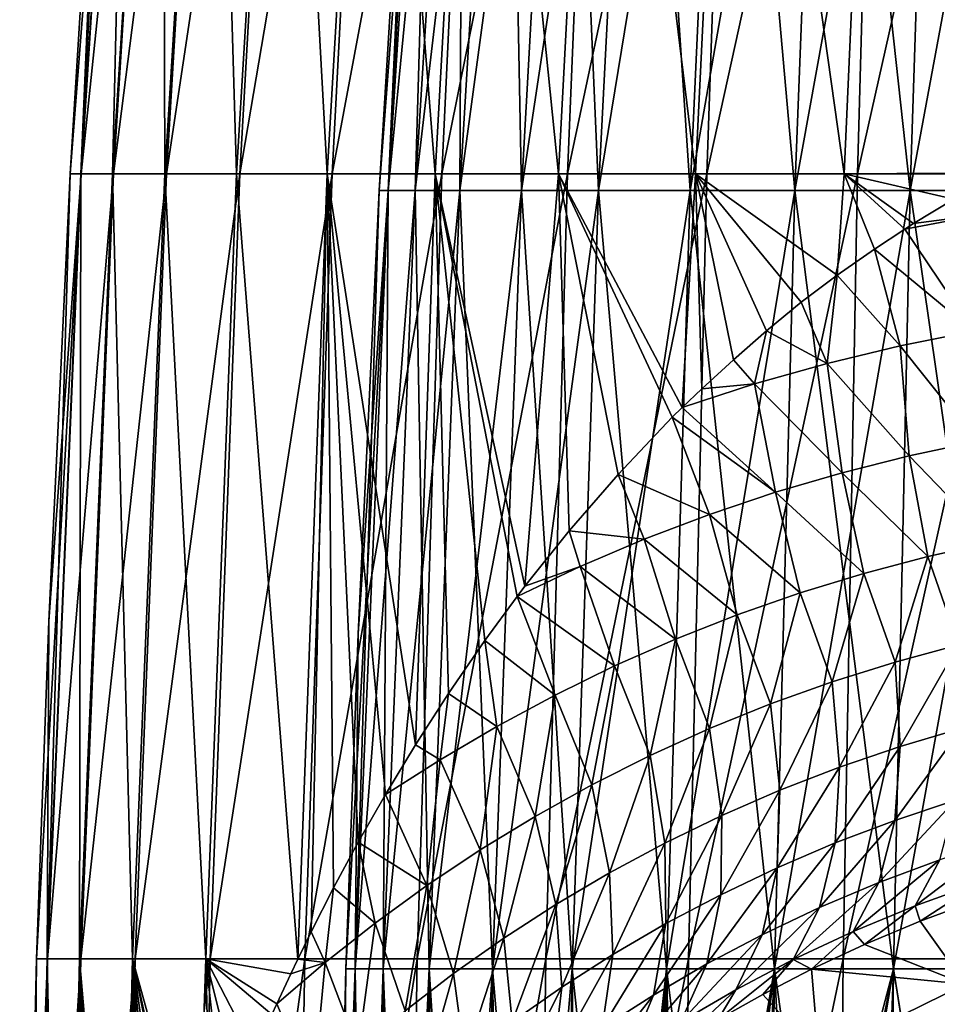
# Model space of a CAD drawing. Header units: metres. Extents: x 26 to 263, y -109 to 109.
# Tile 492 of 656: x 73 to 83, y 12 to 23. Entities that reach past the tile are written whole.
import ezdxf

# ---------------------------------------------------------------- set-up
doc = ezdxf.new("R2010")
doc.units = ezdxf.units.M
doc.layers.add('solid_500750', color=7, linetype='CONTINUOUS')

msp = doc.modelspace()

# ---------------------------------------------------------------- linework, layer by layer
at = {"layer": 'solid_500750'}
for points in [[(73.370232, 20.918287), (73.737663, 26.897242), (74.021217, 29.283785, -1.765931)], [(73.485588, 20.918287, -1.833596), (73.370232, 20.918287), (74.021217, 29.283785, -1.765931)], [(73.48336, 20.918287, 1.815854), (73.91011, 29.283785), (73.737663, 26.897242)], [(74.021217, 29.283785, 1.765931), (73.91011, 29.283785), (73.48336, 20.918287, 1.815854)], [(74.021217, 29.283785, 1.765931), (73.48336, 20.918287, 1.815854), (73.820999, 20.918287, 3.603624)], [(73.485588, 20.918287, -1.833596), (74.021217, 29.283785, -1.765931), (74.352768, 29.283785, -3.504013)], [(73.829849, 20.918287, -3.638276), (73.485588, 20.918287, -1.833596), (74.352768, 29.283785, -3.504013)], [(74.352768, 29.283785, 3.504013), (73.820999, 20.918287, 3.603624), (74.377922, 20.918287, 5.335661)], [(74.352768, 29.283785, 3.504013), (74.021217, 29.283785, 1.765931), (73.820999, 20.918287, 3.603624)], [(73.829849, 20.918287, -3.638276), (74.352768, 29.283785, -3.504013), (74.899551, 29.283785, -5.186834)], [(74.397583, 20.918287, -5.385578), (73.829849, 20.918287, -3.638276), (74.899551, 29.283785, -5.186834)], [(74.899551, 29.283785, 5.186834), (74.352768, 29.283785, 3.504013), (74.377922, 20.918287, 5.335661)], [(74.899551, 29.283785, 5.186834), (74.377922, 20.918287, 5.335661), (75.145531, 20.918287, 6.985179)], [(74.397583, 20.918287, -5.385578), (74.899551, 29.283785, -5.186834), (75.652939, 29.283785, -6.787856)], [(75.179832, 20.918287, -7.047946), (74.397583, 20.918287, -5.385578), (75.652939, 29.283785, -6.787856)], [(75.652939, 29.283785, 6.787856), (74.899551, 29.283785, 5.186834), (75.145531, 20.918287, 6.985179)], [(75.652939, 29.283785, 6.787856), (75.145531, 20.918287, 6.985179), (76.111931, 20.918287, 8.526668)], [(75.179832, 20.918287, -7.047946), (75.652939, 29.283785, -6.787856), (76.601044, 29.283785, -8.281829)], [(76.164268, 20.918287, -8.599164), (75.179832, 20.918287, -7.047946), (76.601044, 29.283785, -8.281829)], [(76.601044, 29.283785, 8.281829), (75.652939, 29.283785, 6.787856), (76.111931, 20.918287, 8.526668)], [(76.601044, 29.283785, 8.281829), (76.111931, 20.918287, 8.526668), (77.262192, 20.918287, 9.936284)], [(76.164268, 20.918287, -8.599164), (76.601044, 29.283785, -8.281829), (77.728912, 29.283785, -9.645192)], [(77.335358, 20.918287, -10.014768), (76.164268, 20.918287, -8.599164), (77.728912, 29.283785, -9.645192)], [(77.728912, 29.283785, 9.645192), (76.601044, 29.283785, 8.281829), (77.262192, 20.918287, 9.936284)], [(77.728912, 29.283785, 9.645192), (77.262192, 20.918287, 9.936284), (78.578522, 20.918287, 11.192229)], [(77.335358, 20.918287, -10.014768), (77.728912, 29.283785, -9.645192), (79.018768, 29.283785, -10.856445)], [(78.674637, 20.918287, -11.272432), (77.335358, 20.918287, -10.014768), (79.018768, 29.283785, -10.856445)], [(79.018768, 29.283785, 10.856445), (77.728912, 29.283785, 9.645192), (78.578522, 20.918287, 11.192229)], [(79.018768, 29.283785, 10.856445), (78.578522, 20.918287, 11.192229), (80.040565, 20.918287, 12.27508)], [(78.674637, 20.918287, -11.272432), (79.018768, 29.283785, -10.856445), (80.450264, 29.283785, -11.896486)], [(80.16098, 20.918287, -12.352324), (78.674637, 20.918287, -11.272432), (80.450264, 29.283785, -11.896486)], [(80.450264, 29.283785, 11.896486), (79.018768, 29.283785, 10.856445), (80.040565, 20.918287, 12.27508)], [(80.450264, 29.283785, 11.896486), (80.040565, 20.918287, 12.27508), (81.625702, 20.918287, 13.168087)], [(80.16098, 20.918287, -12.352324), (80.450264, 29.283785, -11.896486), (82.000816, 29.283785, -12.748912)], [(81.77095, 20.918287, -13.237412), (80.16098, 20.918287, -12.352324), (82.000816, 29.283785, -12.748912)], [(82.000816, 29.283785, 12.748912), (80.450264, 29.283785, 11.896486), (81.625702, 20.918287, 13.168087)], [(82.000816, 29.283785, 12.748912), (81.625702, 20.918287, 13.168087), (83.313019, 20.93066, 13.857955)], [(81.77095, 20.918287, -13.237412), (82.000816, 29.283785, -12.748912), (83.645988, 29.283785, -13.40028)], [(83.479149, 20.918287, -13.913739), (81.77095, 20.918287, -13.237412), (83.645988, 29.283785, -13.40028)], [(83.645988, 29.283785, 13.40028), (82.000816, 29.283785, 12.748912), (83.313019, 20.93066, 13.857955)], [(76.665474, 20.741184), (77.0298, 26.669518), (77.293175, 29.035854, 1.40958)], [(76.762444, 20.741184, 1.479453), (76.665474, 20.741184), (77.293175, 29.035854, 1.40958)], [(76.762444, 20.741184, -1.479453), (77.200783, 29.035854), (77.0298, 26.669518)], [(77.293175, 29.035854, -1.40958), (77.200783, 29.035854), (76.762444, 20.741184, -1.479453)], [(76.762444, 20.741184, 1.479453), (77.293175, 29.035854, 1.40958), (77.568756, 29.035854, 2.795043)], [(77.051689, 20.741184, 2.933591), (76.762444, 20.741184, 1.479453), (77.568756, 29.035854, 2.795043)], [(77.293175, 29.035854, -1.40958), (76.762444, 20.741184, -1.479453), (77.051689, 20.741184, -2.933591)], [(77.051689, 20.741184, 2.933591), (77.568756, 29.035854, 2.795043), (78.022827, 29.035854, 4.132681)], [(77.528259, 20.741184, 4.337535), (77.051689, 20.741184, 2.933591), (78.022827, 29.035854, 4.132681)], [(77.568756, 29.035854, -2.795043), (77.051689, 20.741184, -2.933591), (77.528259, 20.741184, -4.337535)], [(77.568756, 29.035854, -2.795043), (77.293175, 29.035854, -1.40958), (77.051689, 20.741184, -2.933591)], [(77.528259, 20.741184, 4.337535), (78.022827, 29.035854, 4.132681), (78.647606, 29.035854, 5.399608)], [(78.184013, 20.741184, 5.667264), (77.528259, 20.741184, 4.337535), (78.647606, 29.035854, 5.399608)], [(78.022827, 29.035854, -4.132681), (77.528259, 20.741184, -4.337535), (78.184013, 20.741184, -5.667264)], [(78.022827, 29.035854, -4.132681), (77.568756, 29.035854, -2.795043), (77.528259, 20.741184, -4.337535)], [(78.647606, 29.035854, -5.399608), (78.022827, 29.035854, -4.132681), (78.184013, 20.741184, -5.667264)], [(78.184013, 20.741184, 5.667264), (78.647606, 29.035854, 5.399608), (79.432404, 29.035854, 6.574146)], [(79.007713, 20.741184, 6.900023), (78.184013, 20.741184, 5.667264), (79.432404, 29.035854, 6.574146)], [(78.647606, 29.035854, -5.399608), (78.184013, 20.741184, -5.667264), (79.007713, 20.741184, -6.900023)], [(79.432404, 29.035854, -6.574146), (78.647606, 29.035854, -5.399608), (79.007713, 20.741184, -6.900023)], [(79.007713, 20.741184, 6.900023), (79.432404, 29.035854, 6.574146), (80.3638, 29.035854, 7.636198)], [(79.985283, 20.741184, 8.014721), (79.007713, 20.741184, 6.900023), (80.3638, 29.035854, 7.636198)], [(79.432404, 29.035854, -6.574146), (79.007713, 20.741184, -6.900023), (79.985283, 20.741184, -8.014721)], [(80.3638, 29.035854, -7.636198), (79.432404, 29.035854, -6.574146), (79.985283, 20.741184, -8.014721)], [(79.985283, 20.741184, 8.014721), (80.3638, 29.035854, 7.636198), (81.425858, 29.035854, 8.567594)], [(81.099976, 20.741184, 8.992285), (79.985283, 20.741184, 8.014721), (81.425858, 29.035854, 8.567594)], [(80.3638, 29.035854, -7.636198), (79.985283, 20.741184, -8.014721), (81.099976, 20.741184, -8.992285)], [(81.425858, 29.035854, -8.567594), (80.3638, 29.035854, -7.636198), (81.099976, 20.741184, -8.992285)], [(81.099976, 20.741184, 8.992285), (81.425858, 29.035854, 8.567594), (82.600395, 29.035854, 9.352395)], [(82.332733, 20.741184, 9.815989), (81.099976, 20.741184, 8.992285), (82.600395, 29.035854, 9.352395)], [(81.425858, 29.035854, -8.567594), (81.099976, 20.741184, -8.992285), (82.332733, 20.741184, -9.815989)], [(82.600395, 29.035854, -9.352395), (81.425858, 29.035854, -8.567594), (82.332733, 20.741184, -9.815989)], [(82.332733, 20.741184, 9.815989), (82.600395, 29.035854, 9.352395), (83.867317, 29.035854, 9.977174)], [(83.662468, 20.741184, 10.471737), (82.332733, 20.741184, 9.815989), (83.867317, 29.035854, 9.977174)], [(82.600395, 29.035854, -9.352395), (82.332733, 20.741184, -9.815989), (83.662468, 20.741184, -10.471737)], [(83.867317, 29.035854, -9.977174), (82.600395, 29.035854, -9.352395), (83.662468, 20.741184, -10.471737)], [(73.48336, 20.918287, 1.815854), (73.737663, 26.897242), (73.370232, 20.918287)], [(76.762444, 20.741184, -1.479453), (77.0298, 26.669518), (76.665474, 20.741184)], [(73.010376, 12.543115), (73.143089, 16.146561), (73.485588, 20.918287, -1.833596)], [(73.128578, 12.543115, -1.878698), (73.010376, 12.543115), (73.485588, 20.918287, -1.833596)], [(73.125435, 12.543115, 1.853663), (73.370232, 20.918287), (73.143089, 16.146561)], [(73.125435, 12.543115, 1.853663), (73.48336, 20.918287, 1.815854), (73.370232, 20.918287)], [(73.125435, 12.543115, 1.853663), (73.468842, 12.543115, 3.678869), (73.48336, 20.918287, 1.815854)], [(73.128578, 12.543115, -1.878698), (73.485588, 20.918287, -1.833596), (73.829849, 20.918287, -3.638276)], [(73.481308, 12.543115, -3.727767), (73.128578, 12.543115, -1.878698), (73.829849, 20.918287, -3.638276)], [(73.143089, 16.146561), (73.370232, 20.918287), (73.485588, 20.918287, -1.833596)], [(73.468842, 12.543115, 3.678869), (73.820999, 20.918287, 3.603624), (73.48336, 20.918287, 1.815854)], [(73.468842, 12.543115, 3.678869), (74.035316, 12.543115, 5.4476), (73.820999, 20.918287, 3.603624)], [(73.481308, 12.543115, -3.727767), (73.829849, 20.918287, -3.638276), (74.397583, 20.918287, -5.385578)], [(74.063004, 12.543115, -5.518047), (73.481308, 12.543115, -3.727767), (74.397583, 20.918287, -5.385578)], [(74.035316, 12.543115, 5.4476), (74.377922, 20.918287, 5.335661), (73.820999, 20.918287, 3.603624)], [(74.035316, 12.543115, 5.4476), (74.81617, 12.543115, 7.132702), (74.377922, 20.918287, 5.335661)], [(74.063004, 12.543115, -5.518047), (74.397583, 20.918287, -5.385578), (75.179832, 20.918287, -7.047946)], [(74.864494, 12.543115, -7.221305), (74.063004, 12.543115, -5.518047), (75.179832, 20.918287, -7.047946)], [(74.81617, 12.543115, 7.132702), (75.145531, 20.918287, 6.985179), (74.377922, 20.918287, 5.335661)], [(74.81617, 12.543115, 7.132702), (75.798019, 12.541124, 8.706459), (75.145531, 20.918287, 6.985179)], [(74.864494, 12.543115, -7.221305), (75.179832, 20.918287, -7.047946), (76.164268, 20.918287, -8.599164)], [(75.873138, 12.543115, -8.810678), (74.864494, 12.543115, -7.221305), (76.164268, 20.918287, -8.599164)], [(75.798019, 12.541124, 8.706459), (76.111931, 20.918287, 8.526668), (75.145531, 20.918287, 6.985179)], [(75.798019, 12.541124, 8.706459), (75.940399, 12.832073, 8.886659), (76.111931, 20.918287, 8.526668)], [(75.873138, 12.543115, -8.810678), (76.164268, 20.918287, -8.599164), (77.335358, 20.918287, -10.014768)], [(77.073036, 12.543115, -10.261102), (75.873138, 12.543115, -8.810678), (77.335358, 20.918287, -10.014768)], [(75.940399, 12.832073, 8.886659), (76.180321, 13.300723, 9.177755), (76.111931, 20.918287, 8.526668)], [(77.053307, 14.827365, 10.122211), (77.262192, 20.918287, 9.936284), (76.111931, 20.918287, 8.526668)], [(76.73307, 14.298064, 9.794695), (77.053307, 14.827365, 10.122211), (76.111931, 20.918287, 8.526668)], [(76.44339, 13.78956, 9.480099), (76.73307, 14.298064, 9.794695), (76.111931, 20.918287, 8.526668)], [(76.180321, 13.300723, 9.177755), (76.44339, 13.78956, 9.480099), (76.111931, 20.918287, 8.526668)], [(77.053307, 14.827365, 10.122211), (77.405479, 15.376136, 10.459993), (77.262192, 20.918287, 9.936284)], [(77.073036, 12.543115, -10.261102), (77.335358, 20.918287, -10.014768), (78.674637, 20.918287, -11.272432)], [(78.445259, 12.543115, -11.549702), (77.073036, 12.543115, -10.261102), (78.674637, 20.918287, -11.272432)], [(78.220551, 16.519302, 11.163595), (78.578522, 20.918287, 11.192229), (77.262192, 20.918287, 9.936284)], [(78.137215, 16.409328, 11.096262), (78.220551, 16.519302, 11.163595), (77.262192, 20.918287, 9.936284)], [(77.79438, 15.93976, 10.808627), (78.137215, 16.409328, 11.096262), (77.262192, 20.918287, 9.936284)], [(77.405479, 15.376136, 10.459993), (77.79438, 15.93976, 10.808627), (77.262192, 20.918287, 9.936284)], [(78.220551, 16.519302, 11.163595), (78.693382, 17.109949, 11.52797), (78.578522, 20.918287, 11.192229)], [(78.445259, 12.543115, -11.549702), (78.674637, 20.918287, -11.272432), (80.16098, 20.918287, -12.352324)], [(79.968163, 12.543115, -12.656156), (78.445259, 12.543115, -11.549702), (80.16098, 20.918287, -12.352324)], [(79.900345, 18.427431, 12.333892), (80.040565, 20.918287, 12.27508), (78.578522, 20.918287, 11.192229)], [(79.792809, 18.322144, 12.268578), (79.900345, 18.427431, 12.333892), (78.578522, 20.918287, 11.192229)], [(79.214447, 17.713057, 11.896337), (79.792809, 18.322144, 12.268578), (78.578522, 20.918287, 11.192229)], [(78.693382, 17.109949, 11.52797), (79.214447, 17.713057, 11.896337), (78.578522, 20.918287, 11.192229)], [(79.900345, 18.427431, 12.333892), (80.109261, 18.626297, 12.457378), (80.040565, 20.918287, 12.27508)], [(79.968163, 12.543115, -12.656156), (80.16098, 20.918287, -12.352324), (81.77095, 20.918287, -13.237412)], [(81.617729, 12.543115, -13.563015), (79.968163, 12.543115, -12.656156), (81.77095, 20.918287, -13.237412)], [(81.551414, 19.839804, 13.194743), (81.625702, 20.918287, 13.168087), (80.040565, 20.918287, 12.27508)], [(81.168602, 19.549215, 13.017278), (81.551414, 19.839804, 13.194743), (80.040565, 20.918287, 12.27508)], [(80.799141, 19.245655, 12.833944), (81.168602, 19.549215, 13.017278), (80.040565, 20.918287, 12.27508)], [(80.445313, 18.935793, 12.646608), (80.799141, 19.245655, 12.833944), (80.040565, 20.918287, 12.27508)], [(80.109261, 18.626297, 12.457378), (80.445313, 18.935793, 12.646608), (80.040565, 20.918287, 12.27508)], [(81.551414, 19.839804, 13.194743), (81.949669, 20.117342, 13.366405), (81.625702, 20.918287, 13.168087)], [(81.617729, 12.543115, -13.563015), (81.77095, 20.918287, -13.237412), (83.479149, 20.918287, -13.913739)], [(83.36795, 12.543115, -14.255977), (81.617729, 12.543115, -13.563015), (83.479149, 20.918287, -13.913739)], [(82.798759, 20.648722, 13.689364), (83.313019, 20.93066, 13.857955), (81.625702, 20.918287, 13.168087)], [(82.367821, 20.389038, 13.532598), (82.798759, 20.648722, 13.689364), (81.625702, 20.918287, 13.168087)], [(82.27314, 20.329222, 13.496202), (82.367821, 20.389038, 13.532598), (81.625702, 20.918287, 13.168087)], [(81.949669, 20.117342, 13.366405), (82.27314, 20.329222, 13.496202), (81.625702, 20.918287, 13.168087)], [(76.30867, 12.436919), (76.440254, 16.009855), (76.762444, 20.741184, 1.479453)], [(76.408691, 12.436919, 1.526025), (76.30867, 12.436919), (76.762444, 20.741184, 1.479453)], [(76.408691, 12.436919, -1.526025), (76.665474, 20.741184), (76.440254, 16.009855)], [(76.762444, 20.741184, -1.479453), (76.665474, 20.741184), (76.408691, 12.436919, -1.526025)], [(76.408691, 12.436919, 1.526025), (76.762444, 20.741184, 1.479453), (77.051689, 20.741184, 2.933591)], [(76.707039, 12.436919, 3.025939), (76.408691, 12.436919, 1.526025), (77.051689, 20.741184, 2.933591)], [(76.762444, 20.741184, -1.479453), (76.408691, 12.436919, -1.526025), (76.707039, 12.436919, -3.025939)], [(76.440254, 16.009855), (76.665474, 20.741184), (76.762444, 20.741184, 1.479453)], [(76.707039, 12.436919, 3.025939), (77.051689, 20.741184, 2.933591), (77.528259, 20.741184, 4.337535)], [(77.198616, 12.436919, 4.474078), (76.707039, 12.436919, 3.025939), (77.528259, 20.741184, 4.337535)], [(77.051689, 20.741184, -2.933591), (76.707039, 12.436919, -3.025939), (77.198616, 12.436919, -4.474078)], [(77.051689, 20.741184, -2.933591), (76.762444, 20.741184, -1.479453), (76.707039, 12.436919, -3.025939)], [(77.528259, 20.741184, -4.337535), (77.051689, 20.741184, -2.933591), (77.198616, 12.436919, -4.474078)], [(77.198616, 12.436919, 4.474078), (77.528259, 20.741184, 4.337535), (78.184013, 20.741184, 5.667264)], [(77.875008, 12.436919, 5.845665), (77.198616, 12.436919, 4.474078), (78.184013, 20.741184, 5.667264)], [(77.528259, 20.741184, -4.337535), (77.198616, 12.436919, -4.474078), (77.875008, 12.436919, -5.845665)], [(78.184013, 20.741184, -5.667264), (77.528259, 20.741184, -4.337535), (77.875008, 12.436919, -5.845665)], [(77.875008, 12.436919, 5.845665), (78.184013, 20.741184, 5.667264), (79.007713, 20.741184, 6.900023)], [(78.724648, 12.436919, 7.117231), (77.875008, 12.436919, 5.845665), (79.007713, 20.741184, 6.900023)], [(78.184013, 20.741184, -5.667264), (77.875008, 12.436919, -5.845665), (78.724648, 12.436919, -7.117231)], [(79.007713, 20.741184, -6.900023), (78.184013, 20.741184, -5.667264), (78.724648, 12.436919, -7.117231)], [(78.724648, 12.436919, 7.117231), (79.007713, 20.741184, 6.900023), (79.985283, 20.741184, 8.014721)], [(79.732979, 12.436919, 8.267019), (78.724648, 12.436919, 7.117231), (79.985283, 20.741184, 8.014721)], [(79.007713, 20.741184, -6.900023), (78.724648, 12.436919, -7.117231), (79.732979, 12.436919, -8.267019)], [(79.985283, 20.741184, -8.014721), (79.007713, 20.741184, -6.900023), (79.732979, 12.436919, -8.267019)], [(79.732979, 12.436919, 8.267019), (79.985283, 20.741184, 8.014721), (81.099976, 20.741184, 8.992285)], [(80.882767, 12.436919, 9.275356), (79.732979, 12.436919, 8.267019), (81.099976, 20.741184, 8.992285)], [(79.985283, 20.741184, -8.014721), (79.732979, 12.436919, -8.267019), (80.882767, 12.436919, -9.275356)], [(81.099976, 20.741184, -8.992285), (79.985283, 20.741184, -8.014721), (80.882767, 12.436919, -9.275356)], [(80.882767, 12.436919, 9.275356), (81.099976, 20.741184, 8.992285), (82.332733, 20.741184, 9.815989)], [(82.154335, 12.436919, 10.124989), (80.882767, 12.436919, 9.275356), (82.332733, 20.741184, 9.815989)], [(81.099976, 20.741184, -8.992285), (80.882767, 12.436919, -9.275356), (82.154335, 12.436919, -10.124989)], [(82.332733, 20.741184, -9.815989), (81.099976, 20.741184, -8.992285), (82.154335, 12.436919, -10.124989)], [(82.154335, 12.436919, 10.124989), (82.332733, 20.741184, 9.815989), (83.662468, 20.741184, 10.471737)], [(83.525925, 12.436919, 10.801381), (82.154335, 12.436919, 10.124989), (83.662468, 20.741184, 10.471737)], [(82.332733, 20.741184, -9.815989), (82.154335, 12.436919, -10.124989), (83.525925, 12.436919, -10.801381)], [(83.662468, 20.741184, -10.471737), (82.332733, 20.741184, -9.815989), (83.525925, 12.436919, -10.801381)], [(83.103432, 20.484579, 13.816727), (82.798759, 20.648722, 13.689364), (82.367821, 20.389038, 13.532598)], [(83.103432, 20.484579, 13.816727), (82.367821, 20.389038, 13.532598), (82.27314, 20.329222, 13.496202)], [(83.103432, 20.484579, 13.816727), (82.27314, 20.329222, 13.496202), (83.008133, 19.2393, 13.977762)], [(83.008133, 19.2393, 13.977762), (82.27314, 20.329222, 13.496202), (81.949669, 20.117342, 13.366405)], [(82.226341, 19.082693, 13.628142), (81.949669, 20.117342, 13.366405), (81.551414, 19.839804, 13.194743)], [(83.008133, 19.2393, 13.977762), (81.949669, 20.117342, 13.366405), (82.226341, 19.082693, 13.628142)], [(81.446182, 18.895763, 13.235926), (81.551414, 19.839804, 13.194743), (81.168602, 19.549215, 13.017278)], [(82.226341, 19.082693, 13.628142), (81.551414, 19.839804, 13.194743), (81.446182, 18.895763, 13.235926)], [(81.446182, 18.895763, 13.235926), (81.168602, 19.549215, 13.017278), (80.799141, 19.245655, 12.833944)], [(80.670494, 18.677629, 12.80389), (80.799141, 19.245655, 12.833944), (80.445313, 18.935793, 12.646608)], [(81.446182, 18.895763, 13.235926), (80.799141, 19.245655, 12.833944), (80.670494, 18.677629, 12.80389)], [(83.008133, 19.2393, 13.977762), (82.226341, 19.082693, 13.628142), (83.039345, 18.064487, 14.357497)], [(82.226341, 19.082693, 13.628142), (81.446182, 18.895763, 13.235926), (82.320511, 17.910891, 13.997527)], [(82.226341, 19.082693, 13.628142), (82.320511, 17.910891, 13.997527), (83.039345, 18.064487, 14.357497)], [(80.670494, 18.677629, 12.80389), (80.445313, 18.935793, 12.646608), (80.109261, 18.626297, 12.457378)], [(81.446182, 18.895763, 13.235926), (80.670494, 18.677629, 12.80389), (81.604279, 17.730009, 13.597922)], [(81.446182, 18.895763, 13.235926), (81.604279, 17.730009, 13.597922), (82.320511, 17.910891, 13.997527)], [(80.670494, 18.677629, 12.80389), (80.109261, 18.626297, 12.457378), (79.900345, 18.427431, 12.333892)], [(80.670494, 18.677629, 12.80389), (79.900345, 18.427431, 12.333892), (80.892937, 17.521233, 13.161425)], [(80.670494, 18.677629, 12.80389), (80.892937, 17.521233, 13.161425), (81.604279, 17.730009, 13.597922)], [(80.892937, 17.521233, 13.161425), (79.900345, 18.427431, 12.333892), (79.792809, 18.322144, 12.268578)], [(80.18869, 17.284506, 12.69066), (79.792809, 18.322144, 12.268578), (79.214447, 17.713057, 11.896337)], [(80.892937, 17.521233, 13.161425), (79.792809, 18.322144, 12.268578), (80.18869, 17.284506, 12.69066)], [(83.039345, 18.064487, 14.357497), (82.320511, 17.910891, 13.997527), (83.209496, 16.99102, 14.983612)], [(82.320511, 17.910891, 13.997527), (81.604279, 17.730009, 13.597922), (82.520905, 16.836372, 14.611292)], [(82.320511, 17.910891, 13.997527), (82.520905, 16.836372, 14.611292), (83.209496, 16.99102, 14.983612)], [(79.493767, 17.020197, 12.188156), (79.214447, 17.713057, 11.896337), (78.693382, 17.109949, 11.52797)], [(80.18869, 17.284506, 12.69066), (79.214447, 17.713057, 11.896337), (79.493767, 17.020197, 12.188156)], [(81.604279, 17.730009, 13.597922), (80.892937, 17.521233, 13.161425), (81.836281, 16.65555, 14.199021)], [(81.604279, 17.730009, 13.597922), (81.836281, 16.65555, 14.199021), (82.520905, 16.836372, 14.611292)], [(80.892937, 17.521233, 13.161425), (80.18869, 17.284506, 12.69066), (81.157722, 16.448135, 13.74974)], [(80.892937, 17.521233, 13.161425), (81.157722, 16.448135, 13.74974), (81.836281, 16.65555, 14.199021)], [(80.18869, 17.284506, 12.69066), (79.493767, 17.020197, 12.188156), (80.487213, 16.214222, 13.266241)], [(80.18869, 17.284506, 12.69066), (80.487213, 16.214222, 13.266241), (81.157722, 16.448135, 13.74974)], [(78.809975, 16.728697, 11.656433), (78.693382, 17.109949, 11.52797), (78.220551, 16.519302, 11.163595)], [(79.493767, 17.020197, 12.188156), (78.693382, 17.109949, 11.52797), (78.809975, 16.728697, 11.656433)], [(79.493767, 17.020197, 12.188156), (78.809975, 16.728697, 11.656433), (79.826736, 15.954249, 12.751208)], [(79.493767, 17.020197, 12.188156), (79.826736, 15.954249, 12.751208), (80.487213, 16.214222, 13.266241)], [(83.209496, 16.99102, 14.983612), (82.520905, 16.836372, 14.611292), (82.847488, 15.894408, 15.494723)], [(82.520905, 16.836372, 14.611292), (81.836281, 16.65555, 14.199021), (82.169777, 15.710559, 15.071106)], [(82.520905, 16.836372, 14.611292), (82.169777, 15.710559, 15.071106), (82.847488, 15.894408, 15.494723)], [(78.809975, 16.728697, 11.656433), (78.220551, 16.519302, 11.163595), (78.137215, 16.409328, 11.096262)], [(78.809975, 16.728697, 11.656433), (78.137215, 16.409328, 11.096262), (79.177917, 15.668676, 12.20724)], [(78.809975, 16.728697, 11.656433), (79.177917, 15.668676, 12.20724), (79.826736, 15.954249, 12.751208)], [(81.836281, 16.65555, 14.199021), (81.157722, 16.448135, 13.74974), (81.500076, 15.500066, 14.607699)], [(81.836281, 16.65555, 14.199021), (81.500076, 15.500066, 14.607699), (82.169777, 15.710559, 15.071106)], [(78.542297, 15.358295, 11.636751), (78.137215, 16.409328, 11.096262), (77.79438, 15.93976, 10.808627)], [(79.177917, 15.668676, 12.20724), (78.137215, 16.409328, 11.096262), (78.542297, 15.358295, 11.636751)], [(81.157722, 16.448135, 13.74974), (80.487213, 16.214222, 13.266241), (80.840195, 15.263111, 14.107756)], [(81.157722, 16.448135, 13.74974), (80.840195, 15.263111, 14.107756), (81.500076, 15.500066, 14.607699)], [(80.487213, 16.214222, 13.266241), (79.826736, 15.954249, 12.751208), (80.192001, 15.000309, 13.574366)], [(80.487213, 16.214222, 13.266241), (80.192001, 15.000309, 13.574366), (80.840195, 15.263111, 14.107756)], [(73.125435, 12.543115, 1.853663), (73.143089, 16.146561), (73.010376, 12.543115)], [(76.408691, 12.436919, -1.526025), (76.440254, 16.009855), (76.30867, 12.436919)], [(77.921143, 15.023868, 11.041993), (77.79438, 15.93976, 10.808627), (77.405479, 15.376136, 10.459993)], [(78.542297, 15.358295, 11.636751), (77.79438, 15.93976, 10.808627), (77.921143, 15.023868, 11.041993)], [(79.826736, 15.954249, 12.751208), (79.177917, 15.668676, 12.20724), (79.557014, 14.712255, 13.010458)], [(79.826736, 15.954249, 12.751208), (79.557014, 14.712255, 13.010458), (80.192001, 15.000309, 13.574366)], [(82.847488, 15.894408, 15.494723), (82.169777, 15.710559, 15.071106), (82.225136, 14.810252, 15.956434)], [(82.847488, 15.894408, 15.494723), (82.225136, 14.810252, 15.956434), (82.883942, 15.006299, 16.391624)], [(79.177917, 15.668676, 12.20724), (78.542297, 15.358295, 11.636751), (78.936623, 14.399811, 12.418754)], [(79.177917, 15.668676, 12.20724), (78.936623, 14.399811, 12.418754), (79.557014, 14.712255, 13.010458)], [(82.169777, 15.710559, 15.071106), (81.500076, 15.500066, 14.607699), (81.577408, 14.588663, 15.481637)], [(82.169777, 15.710559, 15.071106), (81.577408, 14.588663, 15.481637), (82.225136, 14.810252, 15.956434)], [(81.500076, 15.500066, 14.607699), (80.840195, 15.263111, 14.107756), (80.942192, 14.342043, 14.970664)], [(81.500076, 15.500066, 14.607699), (80.942192, 14.342043, 14.970664), (81.577408, 14.588663, 15.481637)], [(77.315575, 14.666308, 10.425035), (77.405479, 15.376136, 10.459993), (77.053307, 14.827365, 10.122211)], [(77.921143, 15.023868, 11.041993), (77.405479, 15.376136, 10.459993), (77.315575, 14.666308, 10.425035)], [(78.542297, 15.358295, 11.636751), (77.921143, 15.023868, 11.041993), (78.331985, 14.063858, 11.801758)], [(78.542297, 15.358295, 11.636751), (78.331985, 14.063858, 11.801758), (78.936623, 14.399811, 12.418754)], [(80.840195, 15.263111, 14.107756), (80.192001, 15.000309, 13.574366), (80.320969, 14.071247, 14.426786)], [(80.840195, 15.263111, 14.107756), (80.320969, 14.071247, 14.426786), (80.942192, 14.342043, 14.970664)], [(77.921143, 15.023868, 11.041993), (77.315575, 14.666308, 10.425035), (77.744087, 13.705357, 11.161757)], [(77.921143, 15.023868, 11.041993), (77.744087, 13.705357, 11.161757), (78.331985, 14.063858, 11.801758)], [(80.192001, 15.000309, 13.574366), (79.557014, 14.712255, 13.010458), (79.714897, 13.777058, 13.853016)], [(80.192001, 15.000309, 13.574366), (79.714897, 13.777058, 13.853016), (80.320969, 14.071247, 14.426786)], [(82.883942, 15.006299, 16.391624), (82.166428, 14.020006, 16.938208), (82.816757, 14.23566, 17.387369)], [(82.883942, 15.006299, 16.391624), (82.225136, 14.810252, 15.956434), (82.166428, 14.020006, 16.938208)], [(77.315575, 14.666308, 10.425035), (77.053307, 14.827365, 10.122211), (76.73307, 14.298064, 9.794695)], [(79.557014, 14.712255, 13.010458), (78.936623, 14.399811, 12.418754), (79.125, 13.460441, 13.252144)], [(79.557014, 14.712255, 13.010458), (79.125, 13.460441, 13.252144), (79.714897, 13.777058, 13.853016)], [(82.225136, 14.810252, 15.956434), (81.531158, 13.779483, 16.449543), (82.166428, 14.020006, 16.938208)], [(82.225136, 14.810252, 15.956434), (81.577408, 14.588663, 15.481637), (81.531158, 13.779483, 16.449543)], [(77.315575, 14.666308, 10.425035), (76.73307, 14.298064, 9.794695), (77.173729, 13.325253, 10.500838)], [(77.315575, 14.666308, 10.425035), (77.173729, 13.325253, 10.500838), (77.744087, 13.705357, 11.161757)], [(81.577408, 14.588663, 15.481637), (80.912003, 13.515018, 15.925014), (81.531158, 13.779483, 16.449543)], [(81.577408, 14.588663, 15.481637), (80.942192, 14.342043, 14.970664), (80.912003, 13.515018, 15.925014)], [(78.936623, 14.399811, 12.418754), (78.331985, 14.063858, 11.801758), (78.552139, 13.122355, 12.626711)], [(78.936623, 14.399811, 12.418754), (78.552139, 13.122355, 12.626711), (79.125, 13.460441, 13.252144)], [(77.173729, 13.325253, 10.500838), (76.73307, 14.298064, 9.794695), (76.44339, 13.78956, 9.480099)], [(80.942192, 14.342043, 14.970664), (80.309998, 13.227792, 15.368103), (80.912003, 13.515018, 15.925014)], [(80.942192, 14.342043, 14.970664), (80.320969, 14.071247, 14.426786), (80.309998, 13.227792, 15.368103)], [(82.816757, 14.23566, 17.387369), (81.996948, 13.356945, 17.995863), (82.649124, 13.599092, 18.460981)], [(82.816757, 14.23566, 17.387369), (82.166428, 14.020006, 16.938208), (81.996948, 13.356945, 17.995863)], [(78.331985, 14.063858, 11.801758), (77.744087, 13.705357, 11.161757), (77.996979, 12.763786, 11.979022)], [(78.331985, 14.063858, 11.801758), (77.996979, 12.763786, 11.979022), (78.552139, 13.122355, 12.626711)], [(80.320969, 14.071247, 14.426786), (79.714897, 13.777058, 13.853016), (79.725906, 12.918836, 14.781926)], [(80.320969, 14.071247, 14.426786), (79.725906, 12.918836, 14.781926), (80.309998, 13.227792, 15.368103)], [(82.166428, 14.020006, 16.938208), (81.364655, 13.090182, 17.491278), (81.996948, 13.356945, 17.995863)], [(82.166428, 14.020006, 16.938208), (81.531158, 13.779483, 16.449543), (81.364655, 13.090182, 17.491278)], [(76.62159, 12.924501, 9.820895), (76.44339, 13.78956, 9.480099), (76.180321, 13.300723, 9.177755)], [(77.173729, 13.325253, 10.500838), (76.44339, 13.78956, 9.480099), (76.62159, 12.924501, 9.820895)], [(79.714897, 13.777058, 13.853016), (79.125, 13.460441, 13.252144), (79.160362, 12.58928, 14.169361)], [(79.714897, 13.777058, 13.853016), (79.160362, 12.58928, 14.169361), (79.725906, 12.918836, 14.781926)], [(81.531158, 13.779483, 16.449543), (80.752876, 12.800235, 16.951099), (81.364655, 13.090182, 17.491278)], [(81.531158, 13.779483, 16.449543), (80.912003, 13.515018, 15.925014), (80.752876, 12.800235, 16.951099)], [(83.319962, 13.815134, 18.882301), (82.385841, 13.110087, 19.589792), (83.074455, 13.358017, 20.028229)], [(83.319962, 13.815134, 18.882301), (82.649124, 13.599092, 18.460981), (82.385841, 13.110087, 19.589792)], [(77.744087, 13.705357, 11.161757), (77.173729, 13.325253, 10.500838), (77.460091, 12.385693, 11.311165)], [(77.744087, 13.705357, 11.161757), (77.460091, 12.385693, 11.311165), (77.996979, 12.763786, 11.979022)], [(82.649124, 13.599092, 18.460981), (81.721771, 12.835164, 19.107178), (82.385841, 13.110087, 19.589792)], [(82.649124, 13.599092, 18.460981), (81.996948, 13.356945, 17.995863), (81.721771, 12.835164, 19.107178)], [(79.125, 13.460441, 13.252144), (78.552139, 13.122355, 12.626711), (78.613853, 12.240208, 13.533)], [(79.125, 13.460441, 13.252144), (78.613853, 12.240208, 13.533), (79.160362, 12.58928, 14.169361)], [(80.912003, 13.515018, 15.925014), (80.162201, 12.488675, 16.379044), (80.752876, 12.800235, 16.951099)], [(80.912003, 13.515018, 15.925014), (80.309998, 13.227792, 15.368103), (80.162201, 12.488675, 16.379044)], [(81.996948, 13.356945, 17.995863), (81.083145, 12.535484, 18.585085), (81.721771, 12.835164, 19.107178)], [(81.996948, 13.356945, 17.995863), (81.364655, 13.090182, 17.491278), (81.083145, 12.535484, 18.585085)], [(83.074455, 13.358017, 20.028229), (82.385841, 13.110087, 19.589792), (82.437149, 12.945343, 21.002701)], [(83.074455, 13.358017, 20.028229), (82.437149, 12.945343, 21.002701), (83.037346, 13.167222, 21.357393)], [(76.088219, 12.503995, 9.123638), (76.180321, 13.300723, 9.177755), (75.940399, 12.832073, 8.886659)], [(76.62159, 12.924501, 9.820895), (76.180321, 13.300723, 9.177755), (76.088219, 12.503995, 9.123638)], [(77.173729, 13.325253, 10.500838), (76.62159, 12.924501, 9.820895), (76.941902, 11.989011, 10.625028)], [(77.173729, 13.325253, 10.500838), (76.941902, 11.989011, 10.625028), (77.460091, 12.385693, 11.311165)], [(80.309998, 13.227792, 15.368103), (79.592957, 12.156847, 15.778354), (80.162201, 12.488675, 16.379044)], [(80.309998, 13.227792, 15.368103), (79.725906, 12.918836, 14.781926), (79.592957, 12.156847, 15.778354)], [(83.037346, 13.167222, 21.357393), (82.437149, 12.945343, 21.002701), (82.916656, 12.272273, 36.392689)], [(78.552139, 13.122355, 12.626711), (77.996979, 12.763786, 11.979022), (78.086716, 11.872665, 12.875172)], [(78.552139, 13.122355, 12.626711), (78.086716, 11.872665, 12.875172), (78.613853, 12.240208, 13.533)], [(81.364655, 13.090182, 17.491278), (80.470161, 12.213051, 18.027636), (81.083145, 12.535484, 18.585085)], [(81.364655, 13.090182, 17.491278), (80.752876, 12.800235, 16.951099), (80.470161, 12.213051, 18.027636)], [(82.385841, 13.110087, 19.589792), (81.721771, 12.835164, 19.107178), (81.843964, 12.697342, 20.602079)], [(82.385841, 13.110087, 19.589792), (81.843964, 12.697342, 20.602079), (82.437149, 12.945343, 21.002701)], [(76.62159, 12.924501, 9.820895), (76.088219, 12.503995, 9.123638), (76.44278, 11.574615, 9.92231)], [(76.62159, 12.924501, 9.820895), (76.44278, 11.574615, 9.92231), (76.941902, 11.989011, 10.625028)], [(82.437149, 12.945343, 21.002701), (81.843964, 12.697342, 20.602079), (82.916656, 12.272273, 36.392689)], [(76.088219, 12.503995, 9.123638), (75.940399, 12.832073, 8.886659), (75.798019, 12.541124, 8.706459)], [(79.725906, 12.918836, 14.781926), (79.045326, 11.806096, 15.152001), (79.592957, 12.156847, 15.778354)], [(79.725906, 12.918836, 14.781926), (79.160362, 12.58928, 14.169361), (79.045326, 11.806096, 15.152001)], [(81.721771, 12.835164, 19.107178), (81.083145, 12.535484, 18.585085), (81.278008, 12.432254, 20.178576)], [(81.721771, 12.835164, 19.107178), (81.278008, 12.432254, 20.178576), (81.843964, 12.697342, 20.602079)], [(77.996979, 12.763786, 11.979022), (77.460091, 12.385693, 11.311165), (77.579216, 11.487658, 12.197976)], [(77.996979, 12.763786, 11.979022), (77.579216, 11.487658, 12.197976), (78.086716, 11.872665, 12.875172)], [(80.752876, 12.800235, 16.951099), (79.882935, 11.869893, 17.438803), (80.470161, 12.213051, 18.027636)], [(80.752876, 12.800235, 16.951099), (80.162201, 12.488675, 16.379044), (79.882935, 11.869893, 17.438803)], [(81.843964, 12.697342, 20.602079), (81.278008, 12.432254, 20.178576), (82.916656, 12.272273, 36.392689)], [(72.830727, 4.16214), (72.845688, 5.383556), (73.128578, 12.543115, -1.878698)], [(72.95034, 4.16214, -1.901214), (72.830727, 4.16214), (73.128578, 12.543115, -1.878698)], [(72.845688, 5.383556), (73.010376, 12.543115), (73.128578, 12.543115, -1.878698)], [(72.933479, 4.16214, 1.762596), (73.010376, 12.543115), (72.845688, 5.383556)], [(72.933479, 4.16214, 1.762596), (73.125435, 12.543115, 1.853663), (73.010376, 12.543115)], [(72.933479, 4.16214, 1.762596), (73.240273, 4.161766, 3.501057), (73.125435, 12.543115, 1.853663)], [(72.95034, 4.16214, -1.901214), (73.128578, 12.543115, -1.878698), (73.481308, 12.543115, -3.727767)], [(73.307297, 4.16214, -3.772445), (72.95034, 4.16214, -1.901214), (73.481308, 12.543115, -3.727767)], [(73.292351, 4.484488, 3.699112), (73.468842, 12.543115, 3.678869), (73.125435, 12.543115, 1.853663)], [(73.26825, 4.337674, 3.60892), (73.292351, 4.484488, 3.699112), (73.125435, 12.543115, 1.853663)], [(73.245514, 4.195208, 3.521548), (73.26825, 4.337674, 3.60892), (73.125435, 12.543115, 1.853663)], [(73.240273, 4.161766, 3.501057), (73.245514, 4.195208, 3.521548), (73.125435, 12.543115, 1.853663)], [(73.292351, 4.484488, 3.699112), (73.318001, 4.636315, 3.792529), (73.468842, 12.543115, 3.678869)], [(73.307297, 4.16214, -3.772445), (73.481308, 12.543115, -3.727767), (74.063004, 12.543115, -5.518047)], [(73.895966, 4.16214, -5.584182), (73.307297, 4.16214, -3.772445), (74.063004, 12.543115, -5.518047)], [(73.318001, 4.636315, 3.792529), (73.345253, 4.793124, 3.889135), (73.468842, 12.543115, 3.678869)], [(73.345253, 4.793124, 3.889135), (73.366997, 4.91503, 3.964345), (73.468842, 12.543115, 3.678869)], [(73.366997, 4.91503, 3.964345), (73.37442, 4.956074, 3.98968), (73.468842, 12.543115, 3.678869)], [(73.37442, 4.956074, 3.98968), (73.405533, 5.124928, 4.093965), (73.468842, 12.543115, 3.678869)], [(73.405533, 5.124928, 4.093965), (73.438911, 5.300687, 4.202664), (73.468842, 12.543115, 3.678869)], [(73.438911, 5.300687, 4.202664), (73.474678, 5.483434, 4.315783), (73.468842, 12.543115, 3.678869)], [(73.908798, 7.368484, 5.487086), (74.035316, 12.543115, 5.4476), (73.468842, 12.543115, 3.678869)], [(73.879593, 7.256539, 5.417348), (73.908798, 7.368484, 5.487086), (73.468842, 12.543115, 3.678869)], [(73.814552, 7.000727, 5.258151), (73.879593, 7.256539, 5.417348), (73.468842, 12.543115, 3.678869)], [(73.754257, 6.755218, 5.105405), (73.814552, 7.000727, 5.258151), (73.468842, 12.543115, 3.678869)], [(73.698479, 6.520189, 4.959228), (73.754257, 6.755218, 5.105405), (73.468842, 12.543115, 3.678869)], [(73.646851, 6.295146, 4.819397), (73.698479, 6.520189, 4.959228), (73.468842, 12.543115, 3.678869)], [(73.598877, 6.079112, 4.685181), (73.646851, 6.295146, 4.819397), (73.468842, 12.543115, 3.678869)], [(73.554428, 5.872303, 4.556852), (73.598877, 6.079112, 4.685181), (73.468842, 12.543115, 3.678869)], [(73.513069, 5.673696, 4.433664), (73.554428, 5.872303, 4.556852), (73.468842, 12.543115, 3.678869)], [(73.474678, 5.483434, 4.315783), (73.513069, 5.673696, 4.433664), (73.468842, 12.543115, 3.678869)], [(73.895966, 4.16214, -5.584182), (74.063004, 12.543115, -5.518047), (74.864494, 12.543115, -7.221305)], [(74.707062, 4.16214, -7.307853), (73.895966, 4.16214, -5.584182), (74.864494, 12.543115, -7.221305)], [(73.908798, 7.368484, 5.487086), (73.949829, 7.522997, 5.583314), (74.035316, 12.543115, 5.4476)], [(73.949829, 7.522997, 5.583314), (74.025475, 7.79998, 5.755767), (74.035316, 12.543115, 5.4476)], [(74.025475, 7.79998, 5.755767), (74.106682, 8.086408, 5.934265), (74.035316, 12.543115, 5.4476)], [(74.733032, 10.010707, 7.132961), (74.81617, 12.543115, 7.132702), (74.035316, 12.543115, 5.4476)], [(74.641106, 9.754228, 6.973337), (74.733032, 10.010707, 7.132961), (74.035316, 12.543115, 5.4476)], [(74.609138, 9.663246, 6.916703), (74.641106, 9.754228, 6.973337), (74.035316, 12.543115, 5.4476)], [(74.493797, 9.326971, 6.707112), (74.609138, 9.663246, 6.916703), (74.035316, 12.543115, 5.4476)], [(74.386757, 9.002217, 6.504844), (74.493797, 9.326971, 6.707112), (74.035316, 12.543115, 5.4476)], [(74.286919, 8.687524, 6.308761), (74.386757, 9.002217, 6.504844), (74.035316, 12.543115, 5.4476)], [(74.193649, 8.382145, 6.118465), (74.286919, 8.687524, 6.308761), (74.035316, 12.543115, 5.4476)], [(74.106682, 8.086408, 5.934265), (74.193649, 8.382145, 6.118465), (74.035316, 12.543115, 5.4476)], [(74.707062, 4.16214, -7.307853), (74.864494, 12.543115, -7.221305), (75.873138, 12.543115, -8.810678)], [(75.727798, 4.16214, -8.916275), (74.707062, 4.16214, -7.307853), (75.873138, 12.543115, -8.810678)], [(74.733032, 10.010707, 7.132961), (74.867065, 10.371153, 7.357552), (74.81617, 12.543115, 7.132702)], [(75.72242, 12.382809, 8.608344), (75.798019, 12.541124, 8.706459), (74.81617, 12.543115, 7.132702)], [(75.573143, 12.062747, 8.409334), (75.72242, 12.382809, 8.608344), (74.81617, 12.543115, 7.132702)], [(75.52166, 11.949705, 8.339026), (75.573143, 12.062747, 8.409334), (74.81617, 12.543115, 7.132702)], [(75.337807, 11.533306, 8.080477), (75.52166, 11.949705, 8.339026), (74.81617, 12.543115, 7.132702)], [(75.168144, 11.131682, 7.830687), (75.337807, 11.533306, 8.080477), (74.81617, 12.543115, 7.132702)], [(75.011597, 10.744482, 7.589769), (75.168144, 11.131682, 7.830687), (74.81617, 12.543115, 7.132702)], [(74.867065, 10.371153, 7.357552), (75.011597, 10.744482, 7.589769), (74.81617, 12.543115, 7.132702)], [(76.088219, 12.503995, 9.123638), (75.72242, 12.382809, 8.608344), (75.573143, 12.062747, 8.409334)], [(76.088219, 12.503995, 9.123638), (75.573143, 12.062747, 8.409334), (75.96299, 11.14334, 9.204544)], [(76.088219, 12.503995, 9.123638), (75.798019, 12.541124, 8.706459), (75.72242, 12.382809, 8.608344)], [(75.727798, 4.16214, -8.916275), (75.873138, 12.543115, -8.810678), (77.073036, 12.543115, -10.261102)], [(76.942078, 4.16214, -10.384082), (75.727798, 4.16214, -8.916275), (77.073036, 12.543115, -10.261102)], [(76.088219, 12.503995, 9.123638), (75.96299, 11.14334, 9.204544), (76.44278, 11.574615, 9.92231)], [(76.942078, 4.16214, -10.384082), (77.073036, 12.543115, -10.261102), (78.445259, 12.543115, -11.549702)], [(78.330742, 4.16214, -11.688126), (76.942078, 4.16214, -10.384082), (78.445259, 12.543115, -11.549702)], [(78.330742, 4.16214, -11.688126), (78.445259, 12.543115, -11.549702), (79.968163, 12.543115, -12.656156)], [(79.871895, 4.16214, -12.80784), (78.330742, 4.16214, -11.688126), (79.968163, 12.543115, -12.656156)], [(79.160362, 12.58928, 14.169361), (78.519409, 11.437666, 14.502645), (79.045326, 11.806096, 15.152001)], [(79.160362, 12.58928, 14.169361), (78.613853, 12.240208, 13.533), (78.519409, 11.437666, 14.502645)], [(79.871895, 4.16214, -12.80784), (79.968163, 12.543115, -12.656156), (81.617729, 12.543115, -13.563015)], [(81.541237, 4.16214, -13.725568), (79.871895, 4.16214, -12.80784), (81.617729, 12.543115, -13.563015)], [(81.083145, 12.535484, 18.585085), (80.283638, 11.894331, 19.321772), (80.760666, 12.164145, 19.75481)], [(81.083145, 12.535484, 18.585085), (80.470161, 12.213051, 18.027636), (80.283638, 11.894331, 19.321772)], [(81.083145, 12.535484, 18.585085), (80.760666, 12.164145, 19.75481), (81.278008, 12.432254, 20.178576)], [(81.541237, 4.16214, -13.725568), (81.617729, 12.543115, -13.563015), (83.36795, 12.543115, -14.255977)], [(83.312439, 4.16214, -14.426835), (81.541237, 4.16214, -13.725568), (83.36795, 12.543115, -14.255977)], [(76.130539, 4.126902), (76.14537, 5.337976), (76.408691, 12.436919, 1.526025)], [(76.20768, 4.126902, 1.351036), (76.130539, 4.126902), (76.408691, 12.436919, 1.526025)], [(76.14537, 5.337976), (76.30867, 12.436919), (76.408691, 12.436919, 1.526025)], [(76.232086, 4.126902, -1.549276), (76.30867, 12.436919), (76.14537, 5.337976)], [(76.438103, 4.126902, 2.684511), (76.20768, 4.126902, 1.351036), (76.408691, 12.436919, 1.526025)], [(76.408691, 12.436919, -1.526025), (76.30867, 12.436919), (76.232086, 4.126902, -1.549276)], [(76.408691, 12.436919, -1.526025), (76.232086, 4.126902, -1.549276), (76.534981, 4.126902, -3.072042)], [(76.438103, 4.126902, 2.684511), (76.408691, 12.436919, 1.526025), (76.707039, 12.436919, 3.025939)], [(76.707039, 12.436919, -3.025939), (76.408691, 12.436919, -1.526025), (76.534981, 4.126902, -3.072042)], [(76.81881, 4.126902, 3.983093), (76.438103, 4.126902, 2.684511), (76.707039, 12.436919, 3.025939)], [(76.707039, 12.436919, -3.025939), (76.534981, 4.126902, -3.072042), (77.03405, 4.126902, -4.542246)], [(76.81881, 4.126902, 3.983093), (76.707039, 12.436919, 3.025939), (77.198616, 12.436919, 4.474078)], [(77.198616, 12.436919, -4.474078), (76.707039, 12.436919, -3.025939), (77.03405, 4.126902, -4.542246)], [(77.344849, 4.126902, 5.2299), (76.81881, 4.126902, 3.983093), (77.198616, 12.436919, 4.474078)], [(77.198616, 12.436919, -4.474078), (77.03405, 4.126902, -4.542246), (77.720749, 4.126902, -5.934731)], [(77.344849, 4.126902, 5.2299), (77.198616, 12.436919, 4.474078), (77.875008, 12.436919, 5.845665)], [(77.875008, 12.436919, -5.845665), (77.198616, 12.436919, -4.474078), (77.720749, 4.126902, -5.934731)], [(78.009392, 4.126902, 6.408728), (77.344849, 4.126902, 5.2299), (77.875008, 12.436919, 5.845665)], [(77.875008, 12.436919, -5.845665), (77.720749, 4.126902, -5.934731), (78.583321, 4.126902, -7.22567)], [(78.009392, 4.126902, 6.408728), (77.875008, 12.436919, 5.845665), (78.724648, 12.436919, 7.117231)], [(78.724648, 12.436919, -7.117231), (77.875008, 12.436919, -5.845665), (78.583321, 4.126902, -7.22567)], [(78.80336, 4.139111, 7.503516), (78.009392, 4.126902, 6.408728), (78.724648, 12.436919, 7.117231)], [(78.724648, 12.436919, -7.117231), (78.583321, 4.126902, -7.22567), (79.607025, 4.126902, -8.392976)], [(78.80336, 4.139111, 7.503516), (78.724648, 12.436919, 7.117231), (79.732979, 12.436919, 8.267019)], [(79.732979, 12.436919, -8.267019), (78.724648, 12.436919, -7.117231), (79.607025, 4.126902, -8.392976)], [(78.991783, 4.699981, 7.718862), (78.80336, 4.139111, 7.503516), (79.732979, 12.436919, 8.267019)], [(79.004799, 4.7354, 7.73336), (78.991783, 4.699981, 7.718862), (79.732979, 12.436919, 8.267019)], [(79.264412, 5.390633, 8.012767), (79.004799, 4.7354, 7.73336), (79.732979, 12.436919, 8.267019)], [(79.555428, 6.022914, 8.305593), (79.264412, 5.390633, 8.012767), (79.732979, 12.436919, 8.267019)], [(80.162201, 12.488675, 16.379044), (79.321312, 11.507714, 16.821964), (79.882935, 11.869893, 17.438803)], [(80.162201, 12.488675, 16.379044), (79.592957, 12.156847, 15.778354), (79.321312, 11.507714, 16.821964)], [(79.885002, 6.647764, 8.613821), (79.555428, 6.022914, 8.305593), (79.732979, 12.436919, 8.267019)], [(79.732979, 12.436919, -8.267019), (79.607025, 4.126902, -8.392976), (80.77433, 4.126902, -9.416677)], [(79.885002, 6.647764, 8.613821), (79.732979, 12.436919, 8.267019), (80.882767, 12.436919, 9.275356)], [(80.882767, 12.436919, -9.275356), (79.732979, 12.436919, -8.267019), (80.77433, 4.126902, -9.416677)], [(80.051178, 6.933477, 8.760623), (79.885002, 6.647764, 8.613821), (80.882767, 12.436919, 9.275356)], [(80.252914, 7.258141, 8.931623), (80.051178, 6.933477, 8.760623), (80.882767, 12.436919, 9.275356)], [(80.658455, 7.849396, 9.253097), (80.252914, 7.258141, 8.931623), (80.882767, 12.436919, 9.275356)], [(81.093956, 8.407877, 9.568029), (80.658455, 7.849396, 9.253097), (80.882767, 12.436919, 9.275356)], [(81.278008, 12.432254, 20.178576), (80.760666, 12.164145, 19.75481), (81.358292, 11.503773, 36.392689)], [(80.882767, 12.436919, -9.275356), (80.77433, 4.126902, -9.416677), (82.065269, 4.126902, -10.279255)], [(81.093956, 8.407877, 9.568029), (80.882767, 12.436919, 9.275356), (82.154335, 12.436919, 10.124989)], [(82.154335, 12.436919, -10.124989), (80.882767, 12.436919, -9.275356), (82.065269, 4.126902, -10.279255)], [(81.425575, 8.789324, 9.788631), (81.093956, 8.407877, 9.568029), (82.154335, 12.436919, 10.124989)], [(81.278008, 12.432254, 20.178576), (81.358292, 11.503773, 36.392689), (82.916656, 12.272273, 36.392689)], [(81.555275, 8.929397, 9.870669), (81.425575, 8.789324, 9.788631), (82.154335, 12.436919, 10.124989)], [(82.043724, 9.414831, 10.159521), (81.555275, 8.929397, 9.870669), (82.154335, 12.436919, 10.124989)], [(82.561798, 9.8671, 10.433281), (82.043724, 9.414831, 10.159521), (82.154335, 12.436919, 10.124989)], [(82.154335, 12.436919, -10.124989), (82.065269, 4.126902, -10.279255), (83.457756, 4.126902, -10.965952)], [(82.561798, 9.8671, 10.433281), (82.154335, 12.436919, 10.124989), (83.525925, 12.436919, 10.801381)], [(83.525925, 12.436919, -10.801381), (82.154335, 12.436919, -10.124989), (83.457756, 4.126902, -10.965952)], [(83.144768, 10.306729, 10.704398), (82.561798, 9.8671, 10.433281), (83.525925, 12.436919, 10.801381)], [(77.460091, 12.385693, 11.311165), (76.941902, 11.989011, 10.625028), (77.091515, 11.08613, 11.503299)], [(77.460091, 12.385693, 11.311165), (77.091515, 11.08613, 11.503299), (77.579216, 11.487658, 12.197976)], [(78.613853, 12.240208, 13.533), (78.015175, 11.052711, 13.832642), (78.519409, 11.437666, 14.502645)], [(78.613853, 12.240208, 13.533), (78.086716, 11.872665, 12.875172), (78.015175, 11.052711, 13.832642)], [(80.470161, 12.213051, 18.027636), (79.840355, 11.622513, 18.887964), (80.283638, 11.894331, 19.321772)], [(80.470161, 12.213051, 18.027636), (79.882935, 11.869893, 17.438803), (79.840355, 11.622513, 18.887964)], [(81.358292, 11.503773, 36.392689), (82.821411, 11.923391, 38), (82.916656, 12.272273, 36.392689)], [(79.592957, 12.156847, 15.778354), (78.785019, 11.128127, 16.180202), (79.321312, 11.507714, 16.821964)], [(79.592957, 12.156847, 15.778354), (79.045326, 11.806096, 15.152001), (78.785019, 11.128127, 16.180202)], [(80.760666, 12.164145, 19.75481), (80.283638, 11.894331, 19.321772), (81.358292, 11.503773, 36.392689)], [(81.5, 11.25833, 38), (83.250565, 12.101358, 38), (94.5, 11.25833, 38)], [(82.641548, 11.73337, 41.644981), (83.250565, 12.101358, 38), (81.5, 11.25833, 38)], [(75.96299, 11.14334, 9.204544), (75.573143, 12.062747, 8.409334), (75.52166, 11.949705, 8.339026)]]:
    msp.add_3dface(points, dxfattribs=at)

doc.saveas('drawing.dxf')
